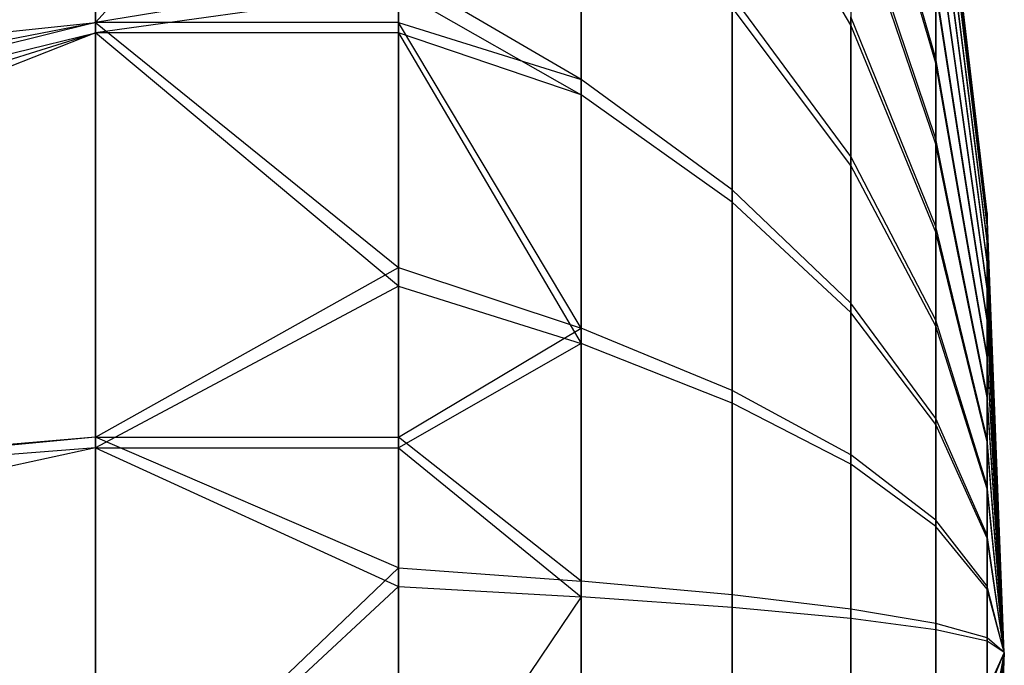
# Model space of a CAD drawing. Extents: x 0.1 to 26.5, y -19.1 to 0.
# Tile 287 of 304: x 18.358 to 18.52, y -0.992 to -0.886. Entities that reach past the tile are written whole.
import ezdxf

# ---------------------------------------------------------------- set-up
doc = ezdxf.new("R2010")
doc.units = 0
doc.header["$LTSCALE"] = 2.54
doc.layers.get('0').update_dxf_attribs({"linetype": 'CONTINUOUS'})

# ---------------------------------------------------------------- blocks, each defined once
blk = doc.blocks.new('7777_STL')
at = {"color": 0}
for p, q in [((18.37021, -0.82071, 18.33422), (18.37021, -0.88627, 18.35688)), ((18.37021, -0.82071, 18.33422), (18.37021, -0.88627, 18.35688)), ((18.37021, -0.88798, 17.54259), (18.37021, -0.82232, 17.56498)), ((18.37021, -0.88798, 17.54259), (18.37021, -0.82232, 17.56498)), ((18.42021, -0.83096, 18.33858), (18.37021, -0.88627, 18.35688)), ((18.42021, -0.83096, 18.33858), (18.37021, -0.88627, 18.35688)), ((18.50892, -0.89221, 18.05632), (18.49487, -0.84394, 18.1087)), ((18.50892, -0.89221, 18.05632), (18.49487, -0.84394, 18.1087)), ((18.50892, -0.89299, 17.84287), (18.49487, -0.8451, 17.79015)), ((18.50892, -0.89299, 17.84287), (18.49487, -0.8451, 17.79015)), ((18.51739, -0.91769, 17.94969), (18.50892, -0.84558, 17.94942)), ((18.51739, -0.91769, 17.94969), (18.50892, -0.84558, 17.94942)), ((18.51739, -0.91816, 17.95827), (18.50892, -0.84654, 17.96654)), ((18.51739, -0.91816, 17.95827), (18.50892, -0.84654, 17.96654)), ((18.51739, -0.91823, 17.94111), (18.50892, -0.84666, 17.93232)), ((18.51739, -0.91823, 17.94111), (18.50892, -0.84666, 17.93232)), ((18.51739, -0.91965, 17.96673), (18.50892, -0.84951, 17.98342)), ((18.51739, -0.91965, 17.96673), (18.50892, -0.84951, 17.98342)), ((18.51739, -0.91978, 17.93266), (18.50892, -0.84976, 17.91546)), ((18.51739, -0.91978, 17.93266), (18.50892, -0.84976, 17.91546)), ((18.49487, -0.8867, 17.76053), (18.47532, -0.85317, 17.69918)), ((18.49487, -0.8867, 17.76053), (18.47532, -0.85317, 17.69918)), ((18.51739, -0.92213, 17.97496), (18.50892, -0.85445, 17.99982)), ((18.51739, -0.92213, 17.97496), (18.50892, -0.85445, 17.99982)), ((18.45038, -0.89568, 18.29106), (18.45038, -0.856, 18.27748)), ((18.45038, -0.89568, 18.29106), (18.45038, -0.856, 18.27748)), ((18.51739, -0.92232, 17.92445), (18.50892, -0.85482, 17.89909)), ((18.51739, -0.92232, 17.92445), (18.50892, -0.85482, 17.89909)), ((18.45038, -0.8584, 17.62145), (18.45038, -0.89818, 17.60817)), ((18.45038, -0.8584, 17.62145), (18.45038, -0.89818, 17.60817)), ((18.51739, -0.92557, 17.98284), (18.50892, -0.8613, 18.01553)), ((18.51739, -0.92557, 17.98284), (18.50892, -0.8613, 18.01553)), ((18.51739, -0.92581, 17.91659), (18.50892, -0.86179, 17.88343)), ((18.51739, -0.92581, 17.91659), (18.50892, -0.86179, 17.88343)), ((18.50892, -0.90548, 18.06717), (18.49487, -0.86374, 18.12488)), ((18.50892, -0.90548, 18.06717), (18.49487, -0.86374, 18.12488)), ((18.50892, -0.90633, 17.83212), (18.49487, -0.86502, 17.7741)), ((18.49487, -0.86502, 17.7741), (18.49487, -0.8867, 17.76053)), ((18.49487, -0.86502, 17.7741), (18.49487, -0.8867, 17.76053)), ((18.50892, -0.90633, 17.83212), (18.49487, -0.86502, 17.7741)), ((18.51739, -0.92991, 17.99026), (18.50892, -0.86997, 18.03032)), ((18.51739, -0.92991, 17.99026), (18.50892, -0.86997, 18.03032)), ((18.51739, -0.93021, 17.90921), (18.50892, -0.87056, 17.86871)), ((18.51739, -0.93021, 17.90921), (18.50892, -0.87056, 17.86871)), ((18.42021, -0.87804, 18.35469), (18.37021, -0.88627, 18.35688)), ((18.42021, -0.87804, 18.35469), (18.37021, -0.88627, 18.35688)), ((18.42021, -0.87804, 18.35469), (18.42021, -0.88627, 18.35688)), ((18.45038, -0.89568, 18.29106), (18.42021, -0.87804, 18.35469)), ((18.45038, -0.89568, 18.29106), (18.42021, -0.87804, 18.35469)), ((18.42021, -0.87804, 18.35469), (18.42021, -0.88627, 18.35688)), ((18.50892, -0.89221, 18.05632), (18.50892, -0.88031, 18.04398)), ((18.50892, -0.89221, 18.05632), (18.50892, -0.88031, 18.04398)), ((18.51739, -0.9351, 17.99711), (18.50892, -0.88031, 18.04398)), ((18.51739, -0.9351, 17.99711), (18.50892, -0.88031, 18.04398)), ((18.42021, -0.881, 17.5444), (18.37021, -0.88798, 17.54259)), ((18.42021, -0.881, 17.5444), (18.37021, -0.88798, 17.54259)), ((18.42021, -0.88798, 17.54259), (18.42021, -0.881, 17.5444)), ((18.42021, -0.881, 17.5444), (18.45038, -0.89818, 17.60817)), ((18.42021, -0.881, 17.5444), (18.45038, -0.89818, 17.60817)), ((18.42021, -0.88798, 17.54259), (18.42021, -0.881, 17.5444)), ((18.47532, -0.91389, 18.22536), (18.47532, -0.88186, 18.21439)), ((18.47532, -0.91389, 18.22536), (18.47532, -0.88186, 18.21439)), ((18.49487, -0.90837, 18.1497), (18.47532, -0.88186, 18.21439)), ((18.49487, -0.90837, 18.1497), (18.47532, -0.88186, 18.21439)), ((18.51739, -0.93545, 17.9024), (18.50892, -0.881, 17.85513)), ((18.50892, -0.881, 17.85513), (18.50892, -0.89299, 17.84287)), ((18.50892, -0.881, 17.85513), (18.50892, -0.89299, 17.84287)), ((18.51739, -0.93545, 17.9024), (18.50892, -0.881, 17.85513)), ((18.49487, -0.90983, 17.74961), (18.47532, -0.88379, 17.68473)), ((18.47532, -0.88379, 17.68473), (18.47532, -0.91591, 17.674)), ((18.47532, -0.88379, 17.68473), (18.47532, -0.91591, 17.674)), ((18.49487, -0.90983, 17.74961), (18.47532, -0.88379, 17.68473)), ((18.49487, -0.90837, 18.1497), (18.49487, -0.88532, 18.13862)), ((18.49487, -0.90837, 18.1497), (18.49487, -0.88532, 18.13862)), ((18.50892, -0.91993, 18.07637), (18.49487, -0.88532, 18.13862)), ((18.50892, -0.91993, 18.07637), (18.49487, -0.88532, 18.13862)), ((18.37021, -0.88627, 18.35688), (18.15021, -0.94073, 18.14373)), ((18.15021, -0.90951, 18.13294), (18.37021, -0.88627, 18.35688)), ((18.15021, -0.90951, 18.13294), (18.37021, -0.88627, 18.35688)), ((18.15021, -0.92851, 18.14019), (18.37021, -0.88627, 18.35688)), ((18.15021, -0.92851, 18.14019), (18.37021, -0.88627, 18.35688)), ((18.37021, -0.88627, 18.35688), (18.15021, -0.94073, 18.14373)), ((18.42021, -0.88627, 18.35688), (18.37021, -0.88627, 18.35688)), ((18.37021, -0.88627, 18.35688), (18.42021, -0.9267, 18.36512)), ((18.37021, -0.88627, 18.35688), (18.42021, -0.9267, 18.36512)), ((18.37021, -0.88627, 18.35688), (18.37021, -0.95467, 18.36844)), ((18.42021, -0.88627, 18.35688), (18.37021, -0.88627, 18.35688)), ((18.37021, -0.88627, 18.35688), (18.37021, -0.95467, 18.36844)), ((18.42021, -0.88627, 18.35688), (18.42021, -0.9267, 18.36512)), ((18.45038, -0.93669, 18.29985), (18.42021, -0.88627, 18.35688)), ((18.42021, -0.88627, 18.35688), (18.45038, -0.89568, 18.29106)), ((18.42021, -0.88627, 18.35688), (18.45038, -0.89568, 18.29106)), ((18.45038, -0.93669, 18.29985), (18.42021, -0.88627, 18.35688)), ((18.42021, -0.88627, 18.35688), (18.42021, -0.9267, 18.36512)), ((18.50892, -0.92086, 17.82303), (18.49487, -0.8867, 17.76053)), ((18.49487, -0.8867, 17.76053), (18.49487, -0.90983, 17.74961)), ((18.49487, -0.8867, 17.76053), (18.49487, -0.90983, 17.74961)), ((18.50892, -0.92086, 17.82303), (18.49487, -0.8867, 17.76053)), ((18.15021, -0.95647, 17.75282), (18.37021, -0.88798, 17.54259)), ((18.37021, -0.88798, 17.54259), (18.15021, -0.97413, 17.7506)), ((18.37021, -0.88798, 17.54259), (18.15021, -0.97413, 17.7506)), ((18.15021, -0.94154, 17.75597), (18.37021, -0.88798, 17.54259)), ((18.15021, -0.95647, 17.75282), (18.37021, -0.88798, 17.54259)), ((18.15021, -0.94154, 17.75597), (18.37021, -0.88798, 17.54259)), ((18.42021, -0.88798, 17.54259), (18.37021, -0.88798, 17.54259)), ((18.42021, -0.88798, 17.54259), (18.37021, -0.88798, 17.54259)), ((18.42021, -0.92974, 17.53433), (18.37021, -0.88798, 17.54259)), ((18.42021, -0.92974, 17.53433), (18.37021, -0.88798, 17.54259)), ((18.37021, -0.95642, 17.53132), (18.37021, -0.88798, 17.54259)), ((18.37021, -0.95642, 17.53132), (18.37021, -0.88798, 17.54259)), ((18.45038, -0.89818, 17.60817), (18.42021, -0.88798, 17.54259)), ((18.42021, -0.92974, 17.53433), (18.42021, -0.88798, 17.54259)), ((18.42021, -0.88798, 17.54259), (18.45038, -0.93925, 17.59968)), ((18.42021, -0.88798, 17.54259), (18.45038, -0.93925, 17.59968)), ((18.45038, -0.89818, 17.60817), (18.42021, -0.88798, 17.54259)), ((18.42021, -0.92974, 17.53433), (18.42021, -0.88798, 17.54259)), ((18.50892, -0.90548, 18.06717), (18.50892, -0.89221, 18.05632)), ((18.50892, -0.90548, 18.06717), (18.50892, -0.89221, 18.05632)), ((18.51739, -0.94107, 18.0033), (18.50892, -0.89221, 18.05632)), ((18.51739, -0.94107, 18.0033), (18.50892, -0.89221, 18.05632)), ((18.51739, -0.94146, 17.89625), (18.50892, -0.89299, 17.84287)), ((18.50892, -0.89299, 17.84287), (18.50892, -0.90633, 17.83212)), ((18.50892, -0.89299, 17.84287), (18.50892, -0.90633, 17.83212)), ((18.51739, -0.94146, 17.89625), (18.50892, -0.89299, 17.84287)), ((18.45038, -0.93669, 18.29985), (18.45038, -0.89568, 18.29106)), ((18.45038, -0.93669, 18.29985), (18.45038, -0.89568, 18.29106)), ((18.47532, -0.91389, 18.22536), (18.45038, -0.89568, 18.29106)), ((18.47532, -0.91389, 18.22536), (18.45038, -0.89568, 18.29106)), ((18.47532, -0.91591, 17.674), (18.45038, -0.89818, 17.60817)), ((18.45038, -0.89818, 17.60817), (18.45038, -0.93925, 17.59968)), ((18.45038, -0.89818, 17.60817), (18.45038, -0.93925, 17.59968)), ((18.47532, -0.91591, 17.674), (18.45038, -0.89818, 17.60817)), ((18.50892, -0.91993, 18.07637), (18.50892, -0.90548, 18.06717)), ((18.50892, -0.91993, 18.07637), (18.50892, -0.90548, 18.06717)), ((18.51739, -0.94772, 18.00874), (18.50892, -0.90548, 18.06717)), ((18.51739, -0.94772, 18.00874), (18.50892, -0.90548, 18.06717)), ((18.51739, -0.94815, 17.89086), (18.50892, -0.90633, 17.83212)), ((18.50892, -0.90633, 17.83212), (18.50892, -0.92086, 17.82303)), ((18.50892, -0.90633, 17.83212), (18.50892, -0.92086, 17.82303)), ((18.51739, -0.94815, 17.89086), (18.50892, -0.90633, 17.83212)), ((18.49487, -0.93257, 18.15798), (18.49487, -0.90837, 18.1497)), ((18.49487, -0.93257, 18.15798), (18.49487, -0.90837, 18.1497)), ((18.50892, -0.93538, 18.0838), (18.49487, -0.90837, 18.1497)), ((18.50892, -0.93538, 18.0838), (18.49487, -0.90837, 18.1497)), ((18.50892, -0.93636, 17.81571), (18.49487, -0.90983, 17.74961)), ((18.49487, -0.90983, 17.74961), (18.49487, -0.93409, 17.74151)), ((18.49487, -0.90983, 17.74961), (18.49487, -0.93409, 17.74151)), ((18.50892, -0.93636, 17.81571), (18.49487, -0.90983, 17.74961)), ((18.47532, -0.947, 18.23245), (18.47532, -0.91389, 18.22536)), ((18.47532, -0.947, 18.23245), (18.47532, -0.91389, 18.22536)), ((18.49487, -0.93257, 18.15798), (18.47532, -0.91389, 18.22536)), ((18.49487, -0.93257, 18.15798), (18.47532, -0.91389, 18.22536)), ((18.49487, -0.93409, 17.74151), (18.47532, -0.91591, 17.674)), ((18.47532, -0.91591, 17.674), (18.47532, -0.94907, 17.66715)), ((18.47532, -0.91591, 17.674), (18.47532, -0.94907, 17.66715)), ((18.49487, -0.93409, 17.74151), (18.47532, -0.91591, 17.674)), ((18.51739, -0.91816, 17.95827), (18.51739, -0.91769, 17.94969)), ((18.51739, -0.91816, 17.95827), (18.51739, -0.91769, 17.94969)), ((18.52021, -0.99023, 17.94995), (18.51739, -0.91769, 17.94969)), ((18.51739, -0.91769, 17.94969), (18.51739, -0.91823, 17.94111)), ((18.51739, -0.91769, 17.94969), (18.51739, -0.91823, 17.94111)), ((18.52021, -0.99023, 17.94995), (18.51739, -0.91769, 17.94969)), ((18.51739, -0.91965, 17.96673), (18.51739, -0.91816, 17.95827)), ((18.51739, -0.91965, 17.96673), (18.51739, -0.91816, 17.95827)), ((18.52021, -0.99023, 17.94995), (18.51739, -0.91816, 17.95827)), ((18.52021, -0.99023, 17.94995), (18.51739, -0.91816, 17.95827)), ((18.52021, -0.99023, 17.94995), (18.51739, -0.91823, 17.94111)), ((18.51739, -0.91823, 17.94111), (18.51739, -0.91978, 17.93266)), ((18.51739, -0.91823, 17.94111), (18.51739, -0.91978, 17.93266)), ((18.52021, -0.99023, 17.94995), (18.51739, -0.91823, 17.94111)), ((18.51739, -0.92213, 17.97496), (18.51739, -0.91965, 17.96673)), ((18.51739, -0.92213, 17.97496), (18.51739, -0.91965, 17.96673)), ((18.52021, -0.99023, 17.94995), (18.51739, -0.91965, 17.96673)), ((18.52021, -0.99023, 17.94995), (18.51739, -0.91965, 17.96673)), ((18.50892, -0.93538, 18.0838), (18.50892, -0.91993, 18.07637)), ((18.50892, -0.93538, 18.0838), (18.50892, -0.91993, 18.07637)), ((18.51739, -0.95497, 18.01335), (18.50892, -0.91993, 18.07637)), ((18.51739, -0.95497, 18.01335), (18.50892, -0.91993, 18.07637)), ((18.51739, -0.95544, 17.8863), (18.50892, -0.92086, 17.82303)), ((18.50892, -0.92086, 17.82303), (18.50892, -0.93636, 17.81571)), ((18.50892, -0.92086, 17.82303), (18.50892, -0.93636, 17.81571)), ((18.51739, -0.95544, 17.8863), (18.50892, -0.92086, 17.82303)), ((18.52021, -0.99023, 17.94995), (18.51739, -0.91978, 17.93266)), ((18.51739, -0.91978, 17.93266), (18.51739, -0.92232, 17.92445)), ((18.51739, -0.91978, 17.93266), (18.51739, -0.92232, 17.92445)), ((18.52021, -0.99023, 17.94995), (18.51739, -0.91978, 17.93266)), ((18.51739, -0.92557, 17.98284), (18.51739, -0.92213, 17.97496)), ((18.51739, -0.92557, 17.98284), (18.51739, -0.92213, 17.97496)), ((18.52021, -0.99023, 17.94995), (18.51739, -0.92213, 17.97496)), ((18.52021, -0.99023, 17.94995), (18.51739, -0.92213, 17.97496)), ((18.52021, -0.99023, 17.94995), (18.51739, -0.92232, 17.92445)), ((18.51739, -0.92232, 17.92445), (18.51739, -0.92581, 17.91659)), ((18.51739, -0.92232, 17.92445), (18.51739, -0.92581, 17.91659)), ((18.52021, -0.99023, 17.94995), (18.51739, -0.92232, 17.92445)), ((18.51739, -0.92991, 17.99026), (18.51739, -0.92557, 17.98284)), ((18.51739, -0.92991, 17.99026), (18.51739, -0.92557, 17.98284)), ((18.52021, -0.99023, 17.94995), (18.51739, -0.92557, 17.98284)), ((18.52021, -0.99023, 17.94995), (18.51739, -0.92557, 17.98284)), ((18.52021, -0.99023, 17.94995), (18.51739, -0.92581, 17.91659)), ((18.51739, -0.92581, 17.91659), (18.51739, -0.93021, 17.90921)), ((18.51739, -0.92581, 17.91659), (18.51739, -0.93021, 17.90921)), ((18.52021, -0.99023, 17.94995), (18.51739, -0.92581, 17.91659)), ((18.37021, -0.95467, 18.36844), (18.42021, -0.9267, 18.36512)), ((18.37021, -0.95467, 18.36844), (18.42021, -0.9267, 18.36512)), ((18.42021, -0.9267, 18.36512), (18.45038, -0.93669, 18.29985)), ((18.42021, -0.9267, 18.36512), (18.42021, -0.95467, 18.36844)), ((18.42021, -0.9267, 18.36512), (18.45038, -0.93669, 18.29985)), ((18.42021, -0.9267, 18.36512), (18.42021, -0.95467, 18.36844)), ((18.42021, -0.92974, 17.53433), (18.37021, -0.95642, 17.53132)), ((18.42021, -0.92974, 17.53433), (18.37021, -0.95642, 17.53132)), ((18.42021, -0.95642, 17.53132), (18.42021, -0.92974, 17.53433)), ((18.42021, -0.92974, 17.53433), (18.45038, -0.93925, 17.59968)), ((18.42021, -0.92974, 17.53433), (18.45038, -0.93925, 17.59968)), ((18.42021, -0.95642, 17.53132), (18.42021, -0.92974, 17.53433)), ((18.51739, -0.9351, 17.99711), (18.51739, -0.92991, 17.99026)), ((18.51739, -0.9351, 17.99711), (18.51739, -0.92991, 17.99026)), ((18.52021, -0.99023, 17.94995), (18.51739, -0.92991, 17.99026)), ((18.52021, -0.99023, 17.94995), (18.51739, -0.92991, 17.99026)), ((18.52021, -0.99023, 17.94995), (18.51739, -0.93021, 17.90921)), ((18.51739, -0.93021, 17.90921), (18.51739, -0.93545, 17.9024)), ((18.51739, -0.93021, 17.90921), (18.51739, -0.93545, 17.9024)), ((18.52021, -0.99023, 17.94995), (18.51739, -0.93021, 17.90921)), ((18.49487, -0.95758, 18.16334), (18.49487, -0.93257, 18.15798)), ((18.49487, -0.95758, 18.16334), (18.49487, -0.93257, 18.15798)), ((18.50892, -0.95159, 18.08934), (18.49487, -0.93257, 18.15798)), ((18.50892, -0.95159, 18.08934), (18.49487, -0.93257, 18.15798)), ((18.50892, -0.95261, 17.81028), (18.49487, -0.93409, 17.74151)), ((18.49487, -0.93409, 17.74151), (18.49487, -0.95914, 17.73633)), ((18.49487, -0.93409, 17.74151), (18.49487, -0.95914, 17.73633)), ((18.50892, -0.95261, 17.81028), (18.49487, -0.93409, 17.74151)), ((18.50892, -0.95159, 18.08934), (18.50892, -0.93538, 18.0838)), ((18.50892, -0.95159, 18.08934), (18.50892, -0.93538, 18.0838)), ((18.51739, -0.96272, 18.01708), (18.50892, -0.93538, 18.0838)), ((18.51739, -0.96272, 18.01708), (18.50892, -0.93538, 18.0838)), ((18.51739, -0.94107, 18.0033), (18.51739, -0.9351, 17.99711)), ((18.51739, -0.94107, 18.0033), (18.51739, -0.9351, 17.99711)), ((18.52021, -0.99023, 17.94995), (18.51739, -0.9351, 17.99711)), ((18.52021, -0.99023, 17.94995), (18.51739, -0.9351, 17.99711)), ((18.52021, -0.99023, 17.94995), (18.51739, -0.93545, 17.9024)), ((18.51739, -0.93545, 17.9024), (18.51739, -0.94146, 17.89625)), ((18.51739, -0.93545, 17.9024), (18.51739, -0.94146, 17.89625)), ((18.52021, -0.99023, 17.94995), (18.51739, -0.93545, 17.9024)), ((18.42021, -0.95467, 18.36844), (18.45038, -0.93669, 18.29985)), ((18.42021, -0.95467, 18.36844), (18.45038, -0.93669, 18.29985)), ((18.45038, -0.97845, 18.30372), (18.45038, -0.93669, 18.29985)), ((18.45038, -0.97845, 18.30372), (18.45038, -0.93669, 18.29985)), ((18.47532, -0.947, 18.23245), (18.45038, -0.93669, 18.29985)), ((18.47532, -0.947, 18.23245), (18.45038, -0.93669, 18.29985)), ((18.51739, -0.96321, 17.88263), (18.50892, -0.93636, 17.81571)), ((18.50892, -0.93636, 17.81571), (18.50892, -0.95261, 17.81028)), ((18.50892, -0.93636, 17.81571), (18.50892, -0.95261, 17.81028)), ((18.51739, -0.96321, 17.88263), (18.50892, -0.93636, 17.81571)), ((18.45038, -0.93925, 17.59968), (18.42021, -0.95642, 17.53132)), ((18.45038, -0.93925, 17.59968), (18.42021, -0.95642, 17.53132)), ((18.47532, -0.94907, 17.66715), (18.45038, -0.93925, 17.59968)), ((18.45038, -0.93925, 17.59968), (18.45038, -0.98103, 17.59611)), ((18.45038, -0.93925, 17.59968), (18.45038, -0.98103, 17.59611)), ((18.47532, -0.94907, 17.66715), (18.45038, -0.93925, 17.59968)), ((18.51739, -0.94772, 18.00874), (18.51739, -0.94107, 18.0033)), ((18.51739, -0.94772, 18.00874), (18.51739, -0.94107, 18.0033)), ((18.52021, -0.99023, 17.94995), (18.51739, -0.94107, 18.0033)), ((18.52021, -0.99023, 17.94995), (18.51739, -0.94107, 18.0033)), ((18.52021, -0.99023, 17.94995), (18.51739, -0.94146, 17.89625)), ((18.51739, -0.94146, 17.89625), (18.51739, -0.94815, 17.89086)), ((18.51739, -0.94146, 17.89625), (18.51739, -0.94815, 17.89086)), ((18.52021, -0.99023, 17.94995), (18.51739, -0.94146, 17.89625)), ((18.47532, -0.98072, 18.23558), (18.47532, -0.947, 18.23245)), ((18.47532, -0.98072, 18.23558), (18.47532, -0.947, 18.23245)), ((18.49487, -0.95758, 18.16334), (18.47532, -0.947, 18.23245)), ((18.49487, -0.95758, 18.16334), (18.47532, -0.947, 18.23245)), ((18.51739, -0.95497, 18.01335), (18.51739, -0.94772, 18.00874)), ((18.51739, -0.95497, 18.01335), (18.51739, -0.94772, 18.00874)), ((18.52021, -0.99023, 17.94995), (18.51739, -0.94772, 18.00874)), ((18.52021, -0.99023, 17.94995), (18.51739, -0.94772, 18.00874)), ((18.52021, -0.99023, 17.94995), (18.51739, -0.94815, 17.89086)), ((18.51739, -0.94815, 17.89086), (18.51739, -0.95544, 17.8863)), ((18.51739, -0.94815, 17.89086), (18.51739, -0.95544, 17.8863)), ((18.52021, -0.99023, 17.94995), (18.51739, -0.94815, 17.89086)), ((18.49487, -0.95914, 17.73633), (18.47532, -0.94907, 17.66715)), ((18.47532, -0.94907, 17.66715), (18.47532, -0.9828, 17.66426)), ((18.47532, -0.94907, 17.66715), (18.47532, -0.9828, 17.66426)), ((18.49487, -0.95914, 17.73633), (18.47532, -0.94907, 17.66715)), ((18.50892, -0.96835, 18.09293), (18.50892, -0.95159, 18.08934)), ((18.50892, -0.96835, 18.09293), (18.50892, -0.95159, 18.08934)), ((18.51739, -0.97085, 18.01986), (18.50892, -0.95159, 18.08934)), ((18.51739, -0.97085, 18.01986), (18.50892, -0.95159, 18.08934)), ((18.51739, -0.97136, 17.87991), (18.50892, -0.95261, 17.81028)), ((18.50892, -0.95261, 17.81028), (18.50892, -0.9694, 17.80682)), ((18.50892, -0.95261, 17.81028), (18.50892, -0.9694, 17.80682)), ((18.51739, -0.97136, 17.87991), (18.50892, -0.95261, 17.81028)), ((18.37021, -0.95467, 18.36844), (18.15021, -0.97583, 18.14943)), ((18.37021, -0.95467, 18.36844), (18.15021, -0.97583, 18.14943)), ((18.37021, -0.95467, 18.36844), (18.15021, -0.9733, 18.14924)), ((18.37021, -0.95467, 18.36844), (18.15021, -0.9733, 18.14924)), ((18.42021, -0.97625, 18.36972), (18.37021, -0.95467, 18.36844)), ((18.37021, -0.95467, 18.36844), (18.37021, -1.02404, 18.36859)), ((18.37021, -0.95467, 18.36844), (18.42021, -0.95467, 18.36844)), ((18.37021, -0.95467, 18.36844), (18.42021, -0.95467, 18.36844)), ((18.42021, -0.97625, 18.36972), (18.37021, -0.95467, 18.36844)), ((18.37021, -0.95467, 18.36844), (18.37021, -1.02404, 18.36859)), ((18.42021, -0.95467, 18.36844), (18.42021, -0.97625, 18.36972)), ((18.45038, -0.97845, 18.30372), (18.42021, -0.95467, 18.36844)), ((18.45038, -0.97845, 18.30372), (18.42021, -0.95467, 18.36844)), ((18.42021, -0.95467, 18.36844), (18.42021, -0.97625, 18.36972)), ((18.51739, -0.96272, 18.01708), (18.51739, -0.95497, 18.01335)), ((18.51739, -0.96272, 18.01708), (18.51739, -0.95497, 18.01335)), ((18.52021, -0.99023, 17.94995), (18.51739, -0.95497, 18.01335)), ((18.52021, -0.99023, 17.94995), (18.51739, -0.95497, 18.01335)), ((18.52021, -0.99023, 17.94995), (18.51739, -0.95544, 17.8863)), ((18.51739, -0.95544, 17.8863), (18.51739, -0.96321, 17.88263)), ((18.51739, -0.95544, 17.8863), (18.51739, -0.96321, 17.88263)), ((18.52021, -0.99023, 17.94995), (18.51739, -0.95544, 17.8863)), ((18.37021, -0.95642, 17.53132), (18.15021, -0.97413, 17.7506)), ((18.37021, -0.95642, 17.53132), (18.15021, -0.97413, 17.7506)), ((18.37021, -0.95642, 17.53132), (18.15021, -1.00463, 17.75047)), ((18.37021, -0.95642, 17.53132), (18.15021, -1.00463, 17.75047)), ((18.37021, -1.02579, 17.53146), (18.37021, -0.95642, 17.53132)), ((18.37021, -0.95642, 17.53132), (18.42021, -0.97932, 17.53009)), ((18.37021, -0.95642, 17.53132), (18.42021, -0.97932, 17.53009)), ((18.37021, -0.95642, 17.53132), (18.42021, -0.95642, 17.53132)), ((18.37021, -0.95642, 17.53132), (18.42021, -0.95642, 17.53132)), ((18.37021, -1.02579, 17.53146), (18.37021, -0.95642, 17.53132)), ((18.42021, -0.97932, 17.53009), (18.42021, -0.95642, 17.53132)), ((18.42021, -0.95642, 17.53132), (18.45038, -0.98103, 17.59611)), ((18.42021, -0.95642, 17.53132), (18.45038, -0.98103, 17.59611)), ((18.42021, -0.97932, 17.53009), (18.42021, -0.95642, 17.53132)), ((18.49487, -0.98304, 18.1657), (18.49487, -0.95758, 18.16334)), ((18.49487, -0.98304, 18.1657), (18.49487, -0.95758, 18.16334)), ((18.50892, -0.96835, 18.09293), (18.49487, -0.95758, 18.16334)), ((18.50892, -0.96835, 18.09293), (18.49487, -0.95758, 18.16334)), ((18.50892, -0.9694, 17.80682), (18.49487, -0.95914, 17.73633)), ((18.49487, -0.95914, 17.73633), (18.49487, -0.98462, 17.73416)), ((18.49487, -0.95914, 17.73633), (18.49487, -0.98462, 17.73416)), ((18.50892, -0.9694, 17.80682), (18.49487, -0.95914, 17.73633)), ((18.51739, -0.97085, 18.01986), (18.51739, -0.96272, 18.01708)), ((18.51739, -0.97085, 18.01986), (18.51739, -0.96272, 18.01708)), ((18.52021, -0.99023, 17.94995), (18.51739, -0.96272, 18.01708)), ((18.52021, -0.99023, 17.94995), (18.51739, -0.96272, 18.01708)), ((18.52021, -0.99023, 17.94995), (18.51739, -0.96321, 17.88263)), ((18.51739, -0.96321, 17.88263), (18.51739, -0.97136, 17.87991)), ((18.51739, -0.96321, 17.88263), (18.51739, -0.97136, 17.87991)), ((18.52021, -0.99023, 17.94995), (18.51739, -0.96321, 17.88263)), ((18.50892, -0.98541, 18.09452), (18.50892, -0.96835, 18.09293)), ((18.50892, -0.98541, 18.09452), (18.50892, -0.96835, 18.09293)), ((18.51739, -0.97926, 18.02166), (18.50892, -0.96835, 18.09293)), ((18.51739, -0.97926, 18.02166), (18.50892, -0.96835, 18.09293)), ((18.51739, -0.97978, 17.87817), (18.50892, -0.9694, 17.80682)), ((18.50892, -0.9694, 17.80682), (18.50892, -0.98647, 17.80536)), ((18.50892, -0.9694, 17.80682), (18.50892, -0.98647, 17.80536)), ((18.51739, -0.97978, 17.87817), (18.50892, -0.9694, 17.80682)), ((18.51739, -0.97926, 18.02166), (18.51739, -0.97085, 18.01986)), ((18.51739, -0.97926, 18.02166), (18.51739, -0.97085, 18.01986)), ((18.52021, -0.99023, 17.94995), (18.51739, -0.97085, 18.01986)), ((18.52021, -0.99023, 17.94995), (18.51739, -0.97085, 18.01986)), ((18.52021, -0.99023, 17.94995), (18.51739, -0.97136, 17.87991)), ((18.51739, -0.97136, 17.87991), (18.51739, -0.97978, 17.87817)), ((18.51739, -0.97136, 17.87991), (18.51739, -0.97978, 17.87817)), ((18.52021, -0.99023, 17.94995), (18.51739, -0.97136, 17.87991)), ((18.42021, -0.97625, 18.36972), (18.37021, -1.02404, 18.36859)), ((18.42021, -0.97625, 18.36972), (18.37021, -1.02404, 18.36859)), ((18.42021, -0.97625, 18.36972), (18.45038, -0.97845, 18.30372)), ((18.42021, -0.97625, 18.36972), (18.42021, -1.02404, 18.36859)), ((18.42021, -0.97625, 18.36972), (18.45038, -0.97845, 18.30372)), ((18.42021, -0.97625, 18.36972), (18.42021, -1.02404, 18.36859)), ((18.37021, -1.02579, 17.53146), (18.42021, -0.97932, 17.53009)), ((18.37021, -1.02579, 17.53146), (18.42021, -0.97932, 17.53009)), ((18.42021, -1.02579, 17.53146), (18.42021, -0.97932, 17.53009)), ((18.42021, -0.97932, 17.53009), (18.45038, -0.98103, 17.59611)), ((18.42021, -0.97932, 17.53009), (18.45038, -0.98103, 17.59611)), ((18.42021, -1.02579, 17.53146), (18.42021, -0.97932, 17.53009)), ((18.45038, -1.02037, 18.30263), (18.45038, -0.97845, 18.30372)), ((18.45038, -1.02037, 18.30263), (18.45038, -0.97845, 18.30372)), ((18.47532, -0.98072, 18.23558), (18.45038, -0.97845, 18.30372)), ((18.47532, -0.98072, 18.23558), (18.45038, -0.97845, 18.30372)), ((18.51739, -0.98781, 18.02246), (18.51739, -0.97926, 18.02166)), ((18.51739, -0.98781, 18.02246), (18.51739, -0.97926, 18.02166)), ((18.52021, -0.99023, 17.94995), (18.51739, -0.97926, 18.02166)), ((18.52021, -0.99023, 17.94995), (18.51739, -0.97926, 18.02166)), ((18.52021, -0.99023, 17.94995), (18.51739, -0.97978, 17.87817)), ((18.51739, -0.97978, 17.87817), (18.51739, -0.98834, 17.87744)), ((18.51739, -0.97978, 17.87817), (18.51739, -0.98834, 17.87744)), ((18.52021, -0.99023, 17.94995), (18.51739, -0.97978, 17.87817)), ((18.45038, -0.98103, 17.59611), (18.42021, -1.02579, 17.53146)), ((18.45038, -0.98103, 17.59611), (18.42021, -1.02579, 17.53146)), ((18.47532, -0.9828, 17.66426), (18.45038, -0.98103, 17.59611)), ((18.45038, -0.98103, 17.59611), (18.45038, -1.02295, 17.5975)), ((18.45038, -0.98103, 17.59611), (18.45038, -1.02295, 17.5975)), ((18.47532, -0.9828, 17.66426), (18.45038, -0.98103, 17.59611)), ((18.47532, -1.01457, 18.2347), (18.47532, -0.98072, 18.23558)), ((18.47532, -1.01457, 18.2347), (18.47532, -0.98072, 18.23558)), ((18.49487, -0.98304, 18.1657), (18.47532, -0.98072, 18.23558)), ((18.49487, -0.98304, 18.1657), (18.47532, -0.98072, 18.23558)), ((18.49487, -0.98462, 17.73416), (18.47532, -0.9828, 17.66426)), ((18.47532, -0.9828, 17.66426), (18.47532, -1.01665, 17.66539)), ((18.47532, -0.9828, 17.66426), (18.47532, -1.01665, 17.66539)), ((18.49487, -0.98462, 17.73416), (18.47532, -0.9828, 17.66426)), ((18.49487, -1.00861, 18.16504), (18.49487, -0.98304, 18.1657)), ((18.49487, -1.00861, 18.16504), (18.49487, -0.98304, 18.1657)), ((18.50892, -0.98541, 18.09452), (18.49487, -0.98304, 18.1657)), ((18.50892, -0.98541, 18.09452), (18.49487, -0.98304, 18.1657)), ((18.50892, -0.98647, 17.80536), (18.49487, -0.98462, 17.73416)), ((18.49487, -0.98462, 17.73416), (18.49487, -1.01018, 17.73501)), ((18.49487, -0.98462, 17.73416), (18.49487, -1.01018, 17.73501)), ((18.50892, -0.98647, 17.80536), (18.49487, -0.98462, 17.73416)), ((18.50892, -1.00255, 18.09407), (18.50892, -0.98541, 18.09452)), ((18.50892, -1.00255, 18.09407), (18.50892, -0.98541, 18.09452)), ((18.51739, -0.98781, 18.02246), (18.50892, -0.98541, 18.09452)), ((18.51739, -0.98781, 18.02246), (18.50892, -0.98541, 18.09452)), ((18.51739, -0.98834, 17.87744), (18.50892, -0.98647, 17.80536)), ((18.50892, -0.98647, 17.80536), (18.50892, -1.0036, 17.80593)), ((18.50892, -0.98647, 17.80536), (18.50892, -1.0036, 17.80593)), ((18.51739, -0.98834, 17.87744), (18.50892, -0.98647, 17.80536)), ((18.51739, -0.99641, 18.02223), (18.51739, -0.98781, 18.02246)), ((18.51739, -0.99641, 18.02223), (18.51739, -0.98781, 18.02246)), ((18.52021, -0.99023, 17.94995), (18.51739, -0.98781, 18.02246)), ((18.52021, -0.99023, 17.94995), (18.51739, -0.98781, 18.02246)), ((18.52021, -0.99023, 17.94995), (18.51739, -0.98834, 17.87744)), ((18.51739, -0.98834, 17.87744), (18.51739, -0.99693, 17.87772)), ((18.51739, -0.98834, 17.87744), (18.51739, -0.99693, 17.87772)), ((18.52021, -0.99023, 17.94995), (18.51739, -0.98834, 17.87744)), ((18.51739, -1.06167, 17.93738), (18.52021, -0.99023, 17.94995)), ((18.52021, -0.99023, 17.94995), (18.51739, -1.06266, 17.94592)), ((18.51739, -1.05969, 17.92902), (18.52021, -0.99023, 17.94995)), ((18.51739, -1.06167, 17.93738), (18.52021, -0.99023, 17.94995)), ((18.51739, -1.05672, 17.92095), (18.52021, -0.99023, 17.94995)), ((18.51739, -1.05969, 17.92902), (18.52021, -0.99023, 17.94995)), ((18.51739, -1.06158, 17.96305), (18.52021, -0.99023, 17.94995)), ((18.52021, -0.99023, 17.94995), (18.51739, -1.05953, 17.97139)), ((18.51739, -1.06263, 17.95452), (18.52021, -0.99023, 17.94995)), ((18.51739, -1.06158, 17.96305), (18.52021, -0.99023, 17.94995)), ((18.52021, -0.99023, 17.94995), (18.51739, -1.06266, 17.94592)), ((18.51739, -1.06263, 17.95452), (18.52021, -0.99023, 17.94995)), ((18.52021, -0.99023, 17.94995), (18.51739, -1.05953, 17.97139)), ((18.52021, -0.99023, 17.94995), (18.51739, -1.05651, 17.97944)), ((18.52021, -0.99023, 17.94995), (18.51739, -1.05651, 17.97944)), ((18.52021, -0.99023, 17.94995), (18.51739, -1.05256, 17.98707)), ((18.52021, -0.99023, 17.94995), (18.51739, -1.05256, 17.98707)), ((18.52021, -0.99023, 17.94995), (18.51739, -1.04773, 17.99418)), ((18.52021, -0.99023, 17.94995), (18.51739, -1.04773, 17.99418)), ((18.52021, -0.99023, 17.94995), (18.51739, -1.04209, 18.00067)), ((18.52021, -0.99023, 17.94995), (18.51739, -1.04209, 18.00067)), ((18.52021, -0.99023, 17.94995), (18.51739, -1.03573, 18.00645)), ((18.52021, -0.99023, 17.94995), (18.51739, -1.03573, 18.00645)), ((18.52021, -0.99023, 17.94995), (18.51739, -1.02873, 18.01144)), ((18.52021, -0.99023, 17.94995), (18.51739, -1.02873, 18.01144)), ((18.52021, -0.99023, 17.94995), (18.51739, -1.02119, 18.01556)), ((18.52021, -0.99023, 17.94995), (18.51739, -1.02119, 18.01556)), ((18.52021, -0.99023, 17.94995), (18.51739, -1.01321, 18.01876)), ((18.52021, -0.99023, 17.94995), (18.51739, -1.01321, 18.01876)), ((18.52021, -0.99023, 17.94995), (18.51739, -1.00491, 18.02099)), ((18.52021, -0.99023, 17.94995), (18.51739, -1.00491, 18.02099)), ((18.52021, -0.99023, 17.94995), (18.51739, -0.99641, 18.02223)), ((18.52021, -0.99023, 17.94995), (18.51739, -0.99641, 18.02223)), ((18.52021, -0.99023, 17.94995), (18.51739, -0.99693, 17.87772)), ((18.52021, -0.99023, 17.94995), (18.51739, -0.99693, 17.87772)), ((18.52021, -0.99023, 17.94995), (18.51739, -1.00543, 17.87902)), ((18.52021, -0.99023, 17.94995), (18.51739, -1.00543, 17.87902)), ((18.52021, -0.99023, 17.94995), (18.51739, -1.01371, 17.88132)), ((18.52021, -0.99023, 17.94995), (18.51739, -1.01371, 17.88132)), ((18.52021, -0.99023, 17.94995), (18.51739, -1.02167, 17.88458)), ((18.52021, -0.99023, 17.94995), (18.51739, -1.02167, 17.88458)), ((18.52021, -0.99023, 17.94995), (18.51739, -1.02918, 17.88875)), ((18.52021, -0.99023, 17.94995), (18.51739, -1.02918, 17.88875)), ((18.52021, -0.99023, 17.94995), (18.51739, -1.03614, 17.89379)), ((18.52021, -0.99023, 17.94995), (18.51739, -1.03614, 17.89379)), ((18.52021, -0.99023, 17.94995), (18.51739, -1.04246, 17.89961)), ((18.52021, -0.99023, 17.94995), (18.51739, -1.04246, 17.89961)), ((18.52021, -0.99023, 17.94995), (18.51739, -1.04805, 17.90614)), ((18.52021, -0.99023, 17.94995), (18.51739, -1.04805, 17.90614)), ((18.52021, -0.99023, 17.94995), (18.51739, -1.05283, 17.91329)), ((18.52021, -0.99023, 17.94995), (18.51739, -1.05283, 17.91329)), ((18.51739, -1.05672, 17.92095), (18.52021, -0.99023, 17.94995))]:
    blk.add_line(p, q, dxfattribs=at)
blk = doc.blocks.new('GROUP_2')
at = {"color": 0}
blk.add_blockref('7777_STL', (-0.13159, 19.10373, -0.15965), dxfattribs=at)

msp = doc.modelspace()

# ---------------------------------------------------------------- block references
at = {"color": 0}
msp.add_blockref('GROUP_2', (0.13159, -19.10373, 0.15965), dxfattribs=at)

doc.saveas('drawing.dxf')
